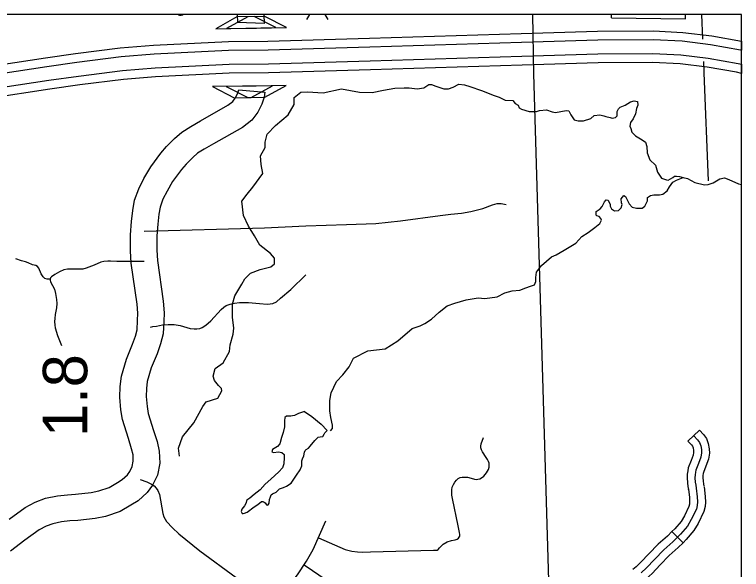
# Model space of a CAD drawing. Extents: x 1084508 to 1142749, y 1057638 to 1093403.
# Drawn here: x 1140583 to 1142749, y 1091751 to 1093403 of the extents above; entities that cross this region are included whole.
import ezdxf

# ---------------------------------------------------------------- set-up
doc = ezdxf.new("R2010")
doc.units = 0
for name, color, linetype in [('19', 7, 'Continuous'), ('DSN_DRFT_Named-Boundary', 7, 'Continuous'), ('Level 10', 7, 'Continuous'), ('Level 33', 7, 'Continuous'), ('Level 34', 7, 'Continuous'), ('Level 35', 7, 'Continuous'), ('Level 42', 7, 'Continuous'), ('Level 45', 7, 'Continuous'), ('Level 48', 7, 'Continuous'), ('Level 5', 7, 'Continuous'), ('Level 57', 7, 'Continuous'), ('Level 6', 7, 'Continuous')]:
    doc.layers.add(name, color=color, linetype=linetype)

msp = doc.modelspace()

# ---------------------------------------------------------------- linework, layer by layer
at = {"layer": '19'}
for points in [[(1140491, 1093246.7), (1140675, 1093274.4), (1140764.6, 1093287.1), (1140898.2, 1093303.8), (1140997.2, 1093311.8), (1141220.1, 1093322.9), (1141338, 1093324.5), (1141640.7, 1093333.1), (1142157.5, 1093348.9), (1142320.4, 1093353.7), (1142486.7, 1093355.3), (1142574.9, 1093350.4), (1142660.5, 1093339.9), (1142749.2, 1093324.3), (1142749.2, 1093297.2), (1142746.8, 1093297.7), (1142656.6, 1093313.5), (1142572.5, 1093323.8), (1142486.1, 1093328.6), (1142320.9, 1093327), (1142158.3, 1093322.3), (1141641.5, 1093306.5), (1141338.5, 1093297.8), (1141220.9, 1093296.2), (1140999, 1093285.2), (1140900.9, 1093277.2), (1140768.1, 1093260.6), (1140678.9, 1093248), (1140495, 1093220.4)], [(1140501.1, 1093180), (1140684.8, 1093207.6), (1140773.5, 1093220.2), (1140905.1, 1093236.6), (1141001.6, 1093244.4), (1141222.2, 1093255.4), (1141339.4, 1093257), (1141642.7, 1093265.7), (1142159.5, 1093281.5), (1142321.7, 1093286.2), (1142485.2, 1093287.8), (1142568.9, 1093283.2), (1142650.5, 1093273.1), (1142739, 1093257.6), (1142749.2, 1093255.5), (1142749.2, 1093228.2), (1142734, 1093231.4), (1142646.6, 1093246.7), (1142566.6, 1093256.6), (1142484.6, 1093261.1), (1142322.2, 1093259.5), (1142160.3, 1093254.8), (1141643.5, 1093239), (1141340, 1093230.3), (1141223, 1093228.8), (1141003.4, 1093217.8), (1140907.8, 1093210.1), (1140777.1, 1093193.7), (1140688.6, 1093181.2), (1140505.1, 1093153.6)]]:
    msp.add_lwpolyline(points, dxfattribs=at)
at = {"layer": 'DSN_DRFT_Named-Boundary'}
msp.add_lwpolyline([(1084507.9, 1057640), (1142749.2, 1057640), (1142749.2, 1093403.4), (1084507.9, 1093403.4)], close=True, dxfattribs=at)
at = {"layer": 'Level 10'}
msp.add_line((1141248.6, 1093379.5), (1141247.8, 1093403.4), dxfattribs=at)
for points in [[(1141326.3, 1093403.4), (1141327.3, 1093376.3), (1141248.6, 1093379.5)], [(1140566.6, 1091901.5), (1140614.2, 1091935.5), (1140644.5, 1091952), (1140675.4, 1091963.3), (1140711.2, 1091970.6), (1140741, 1091973.9), (1140764.8, 1091975.6), (1140811.6, 1091980.6), (1140833.7, 1091985), (1140865, 1091995.5), (1140889.5, 1092010), (1140903.9, 1092018.8), (1140919.3, 1092032.8), (1140926.4, 1092042.8), (1140933.9, 1092057.7), (1140936.9, 1092073.9), (1140936.1, 1092093.1), (1140931.9, 1092110.8), (1140922.1, 1092141.2), (1140905, 1092197.9), (1140899.9, 1092226.7), (1140896.7, 1092264.8), (1140898, 1092296.5), (1140901.3, 1092326.6), (1140916.4, 1092377.6), (1140934.5, 1092421.8), (1140943.3, 1092445.8), (1140947.9, 1092464.4), (1140949.5, 1092493), (1140950, 1092514.1), (1140948.1, 1092541.3), (1140930.5, 1092663.3), (1140928.1, 1092699.6), (1140928.6, 1092747.8), (1140931.6, 1092787.4), (1140935.5, 1092820.4), (1140940.8, 1092850.4), (1140952.9, 1092884.4), (1140968.4, 1092915.6), (1140988.9, 1092949.8), (1141019.4, 1092990.5), (1141035.9, 1093010.4), (1141060.1, 1093034.8), (1141081.2, 1093053.4), (1141107.9, 1093070.3), (1141137.4, 1093087.1), (1141218.8, 1093133.3), (1141233.9, 1093144.7), (1141240.9, 1093154.1), (1141247.6, 1093167.2), (1141250.4, 1093176), (1141251, 1093179.5)], [(1141251, 1093179.5), (1141329.2, 1093172.2), (1141327, 1093157.8), (1141320.3, 1093137), (1141307.8, 1093112.7), (1141290.2, 1093088.8), (1141261.9, 1093067.6), (1141176.2, 1093018.9), (1141148.3, 1093003), (1141128.4, 1092990.4), (1141113.9, 1092977.6), (1141094.1, 1092957.6), (1141081, 1092941.9), (1141054.1, 1092906), (1141037.3, 1092877.9), (1141025.3, 1092853.7), (1141016.9, 1092830.3), (1141013.1, 1092808.9), (1141009.7, 1092779.8), (1141007, 1092744.5), (1141006.6, 1092701.8), (1141008.6, 1092671.5), (1141026.2, 1092549.7), (1141028.6, 1092515.8), (1141027.9, 1092489.9), (1141025.9, 1092452.7), (1141018.4, 1092422.7), (1141007.6, 1092393.4), (1140990.5, 1092351.5), (1140978.6, 1092311.1), (1140976.3, 1092290.6), (1140975.3, 1092266.6), (1140977.8, 1092236.8), (1140981.5, 1092216), (1140997, 1092164.6), (1141007.6, 1092132), (1141014.2, 1092103.8), (1141015.6, 1092068.2), (1141009.1, 1092032.6), (1140993.9, 1092002.2), (1140978.4, 1091980.4), (1140951.2, 1091955.7), (1140929.9, 1091942.8), (1140897.9, 1091923.8), (1140853.9, 1091909), (1140823.4, 1091903), (1140771.9, 1091897.5), (1140748.2, 1091895.7), (1140723.3, 1091893), (1140696.9, 1091887.6), (1140676.9, 1091880.3), (1140655.9, 1091868.9), (1140613.4, 1091838.5), (1140570.9, 1091805.8)]]:
    msp.add_lwpolyline(points, dxfattribs=at)
at = {"layer": 'Level 33'}
for points in [[(1140968.8, 1092758.9), (1141327.7, 1092768.8), (1141451.2, 1092774), (1141572.6, 1092778.1), (1141659.7, 1092781.2), (1141733.4, 1092789.5), (1141851.7, 1092805.6), (1141883.3, 1092808.7)], [(1141488.7, 1091845.9), (1141536.4, 1091824.5), (1141568.6, 1091811.3), (1141588.3, 1091805.7), (1141604.8, 1091803.4), (1141620.5, 1091803.2), (1141644, 1091803.4), (1141831.6, 1091808.6), (1141839.4, 1091808.8), (1141842.3, 1091809.3), (1141845.3, 1091811.3), (1141849.1, 1091815.4), (1141860.4, 1091826.5), (1141872.2, 1091833.3), (1141884.7, 1091838.1), (1141895.8, 1091839.6), (1141901.7, 1091841.7), (1141906.2, 1091844.9), (1141908.2, 1091847.3), (1141909.8, 1091851), (1141910, 1091855.9), (1141909.3, 1091861), (1141905.1, 1091881.2), (1141887.8, 1091962.8), (1141886.5, 1091972.7), (1141886, 1091981.1), (1141886.3, 1091988.6), (1141887.6, 1091995.9), (1141890.7, 1092003.9), (1141895.2, 1092011.1), (1141900.2, 1092017), (1141905.4, 1092021.8), (1141911.3, 1092024.9), (1141916.8, 1092026.3), (1141923.6, 1092026.5), (1141932.6, 1092025.8), (1141944.2, 1092023.1), (1141953.7, 1092020.4), (1141959.6, 1092019.7), (1141964.1, 1092019.9), (1141969.1, 1092021.1), (1141975, 1092024.3), (1141981.1, 1092028.8), (1141989.7, 1092039.4), (1141994.9, 1092048.5), (1141997.2, 1092055.8), (1141997.6, 1092062.3), (1141996.9, 1092067.8), (1141995.6, 1092073.2), (1141992.9, 1092078.4), (1141988.3, 1092085), (1141977.2, 1092101.5), (1141974.1, 1092107.3), (1141972.5, 1092113.4), (1141972.3, 1092118.9), (1141973.8, 1092125.2), (1141980.6, 1092144.2)], [(1140957.8, 1092019.1), (1140976.7, 1092012), (1140990.8, 1092005.8), (1140998.6, 1092000), (1141005.4, 1091993.2), (1141010.1, 1091986.5), (1141014.8, 1091975), (1141025.2, 1091918.1), (1141028.3, 1091907.7), (1141035.6, 1091894.1), (1141053.9, 1091875.3), (1141072.6, 1091857.6), (1141135.2, 1091807), (1141243.6, 1091727.2)], [(1141358.5, 1091647.5), (1141425.9, 1091735), (1141453.1, 1091775.8), (1141473, 1091810.7), (1141511.1, 1091896.4)], [(1141446.1, 1091765.2), (1141470.7, 1091748.3), (1141508.7, 1091723), (1141545, 1091700.3), (1141556.3, 1091694), (1141568.1, 1091688.5), (1141578.5, 1091685.8), (1141590.7, 1091684), (1141611.1, 1091683.1), (1141636.9, 1091684), (1141645.1, 1091682.6), (1141651, 1091680.4), (1141655.9, 1091676.7), (1141660, 1091670.8), (1141662.7, 1091662.7), (1141664.1, 1091648.6), (1141665.5, 1091540.8)]]:
    msp.add_lwpolyline(points, dxfattribs=at)
at = {"layer": 'Level 34'}
for points in [[(1141883.3, 1092808.7), (1141915, 1092811.9), (1141942.5, 1092817.1), (1141978.2, 1092826.4), (1142007.3, 1092837.3), (1142021.3, 1092840.4), (1142032.7, 1092840.4), (1142048.3, 1092838.3)], [(1140689.4, 1092615.3), (1140680.3, 1092615.9), (1140673.4, 1092618), (1140668.6, 1092622.3), (1140662.7, 1092631.4), (1140655.7, 1092648), (1140651.4, 1092653.4), (1140646.1, 1092656), (1140636.4, 1092658.2), (1140623.1, 1092664.1), (1140615.6, 1092666.8), (1140603.8, 1092670), (1140587.2, 1092676.4)], [(1140969.5, 1092668.4), (1140914.8, 1092667.9), (1140888, 1092667.9), (1140868.7, 1092669.5), (1140861.2, 1092669.5), (1140848.9, 1092668.5), (1140839.8, 1092665.8), (1140820.6, 1092657.2), (1140796.5, 1092648.1), (1140786.3, 1092645.4), (1140775.6, 1092644.9), (1140756.9, 1092645.4), (1140740.3, 1092645.4), (1140730.1, 1092643.3), (1140717.3, 1092637.9), (1140702.8, 1092629.9), (1140693.2, 1092622.4), (1140690.5, 1092619.2), (1140689.4, 1092615.5), (1140689.4, 1092612.8), (1140690.5, 1092608), (1140701.7, 1092586), (1140705, 1092572.6), (1140708.2, 1092555.5), (1140708.7, 1092543.2), (1140707.6, 1092530.3), (1140703.9, 1092510), (1140702.8, 1092498.2), (1140702.3, 1092489.6), (1140702.8, 1092478.9), (1140704.4, 1092470.3), (1140710.8, 1092448.4), (1140722.6, 1092418.4)], [(1140987.7, 1092472.9), (1140994.6, 1092474.5), (1141006.4, 1092476.1), (1141023.5, 1092479.4), (1141040.6, 1092481), (1141058.8, 1092481), (1141077, 1092477.2), (1141105.9, 1092469.2), (1141118.2, 1092468.1), (1141126.2, 1092468.1), (1141134.8, 1092469.2), (1141142.3, 1092471.9), (1141153.5, 1092478.3), (1141168, 1092491.1), (1141199, 1092524.9), (1141206.5, 1092531.8), (1141214, 1092537.2), (1141225.3, 1092541.5), (1141238.7, 1092544.2), (1141253.6, 1092545.8), (1141279.9, 1092545.8), (1141313.1, 1092543.1), (1141335.5, 1092541.5), (1141345.2, 1092542), (1141352.7, 1092543.6), (1141363.4, 1092548.4), (1141375.7, 1092559.2), (1141406.7, 1092584.9), (1141450.6, 1092628.8)]]:
    msp.add_lwpolyline(points, dxfattribs=at)
at = {"layer": 'Level 35'}
for points in [[(1141085.2, 1093403.4), (1141083.2, 1093401.6), (1141079.6, 1093400.5), (1141075.9, 1093400.5), (1141072.4, 1093401.4), (1141069.6, 1093403.4)], [(1141074.8, 1092089), (1141071.8, 1092112.4), (1141083.9, 1092146), (1141117.5, 1092187.6), (1141143.9, 1092236.4), (1141154, 1092250.7), (1141188.6, 1092261.8), (1141200.8, 1092283.2), (1141199.8, 1092290.3), (1141190.6, 1092299.4), (1141178.4, 1092313.7), (1141174.4, 1092326.9), (1141180.5, 1092349.2), (1141204.8, 1092366.5), (1141223.1, 1092400.1), (1141225.5, 1092420.6), (1141234.1, 1092451.6), (1141236.2, 1092470.1), (1141232.2, 1092502.6), (1141232.5, 1092541.6), (1141239.4, 1092566.4), (1141260.7, 1092600.9), (1141268.8, 1092617.1), (1141286.1, 1092633.5), (1141314.6, 1092644.6), (1141347.1, 1092652.8), (1141357.2, 1092660.9), (1141357.2, 1092678.2), (1141346.1, 1092692.4), (1141313.6, 1092716.8), (1141298.3, 1092744.3), (1141280, 1092773.7), (1141264.8, 1092804.7), (1141260.7, 1092847.4), (1141276, 1092868.8), (1141293.2, 1092889.1), (1141322.7, 1092929.8), (1141317.6, 1092957.2), (1141315.6, 1092982.6), (1141329.8, 1093008), (1141329.8, 1093023.3), (1141335.9, 1093047.7), (1141360.3, 1093073.1), (1141397.9, 1093104.6), (1141416.2, 1093135.1), (1141416.2, 1093156.4), (1141436.5, 1093172.7), (1141455.8, 1093173.7), (1141502.5, 1093170.7), (1141556.9, 1093182.4), (1141610.7, 1093172.2), (1141648.3, 1093171.2), (1141682.8, 1093178.3), (1141716.4, 1093184.4), (1141743.8, 1093185.4), (1141759, 1093185.4), (1141783.2, 1093182.6), (1141802.5, 1093185.2), (1141817.2, 1093195.3), (1141825.8, 1093195.3), (1141838.5, 1093190.2), (1141861.9, 1093182.6), (1141876.1, 1093182.6), (1141889.9, 1093186.7), (1141906.6, 1093195.8), (1141906.6, 1093195.8)], [(1141906.6, 1093195.8), (1141923.7, 1093194), (1141939.5, 1093189), (1141974.5, 1093176.8), (1142012.1, 1093162), (1142027.4, 1093157.4), (1142045.2, 1093148.8), (1142067.5, 1093147.3), (1142075.1, 1093138.6), (1142083.7, 1093134)], [(1142378.9, 1093101.5), (1142378.9, 1093114.7), (1142382.5, 1093122.3), (1142388.1, 1093127.4), (1142402.3, 1093134), (1142418.6, 1093143.1), (1142429.2, 1093146.7), (1142439.4, 1093144.2), (1142440.4, 1093133.5), (1142436.3, 1093123.8), (1142433.3, 1093108.1), (1142426.2, 1093093.3), (1142418.6, 1093082.2), (1142417, 1093071.5), (1142419.1, 1093063.9), (1142422.1, 1093053.2), (1142433.8, 1093042.5), (1142453.6, 1093030.8), (1142463, 1093023.5), (1142467.1, 1093010.3), (1142468.1, 1092991.5), (1142476.2, 1092971.2), (1142493.5, 1092954.9), (1142498.6, 1092934.6), (1142511.3, 1092916.3), (1142525.5, 1092911.2), (1142530.6, 1092910.7), (1142544.8, 1092917.8), (1142549.9, 1092922.4), (1142556, 1092922.4), (1142564.6, 1092920.8), (1142575.1, 1092918.1)], [(1142083.7, 1093134), (1142086.7, 1093125.9), (1142093.8, 1093121.3), (1142116.2, 1093114.7), (1142138, 1093114.7), (1142147.2, 1093118.2), (1142168.5, 1093119.8), (1142184.8, 1093114.2), (1142195.5, 1093112.1), (1142210.8, 1093115.2), (1142226.5, 1093118.2), (1142234.7, 1093116.7), (1142240.8, 1093104.5), (1142250.9, 1093089.8), (1142263.1, 1093086.7), (1142278.4, 1093087.2), (1142300.2, 1093093.8), (1142310.4, 1093102.5), (1142327.6, 1093104.5), (1142338.8, 1093102), (1142344.9, 1093099.4), (1142357.6, 1093096.9), (1142363.7, 1093095.4), (1142373.9, 1093096.9), (1142378.9, 1093101.5)], [(1142328.2, 1092825.1), (1142333.8, 1092831.7), (1142341.4, 1092846), (1142346.5, 1092851.5), (1142352.1, 1092850.5), (1142358.2, 1092838.3), (1142358.2, 1092832.7), (1142361.7, 1092825.1), (1142370.4, 1092819.5), (1142383.1, 1092820), (1142391.2, 1092827.7), (1142393.7, 1092837.8), (1142391.7, 1092842.9), (1142390.7, 1092855.1), (1142398.3, 1092864.8), (1142403.9, 1092862.2), (1142414.1, 1092839.9), (1142423.2, 1092830.2), (1142436.4, 1092827.2), (1142453.2, 1092827.2), (1142461.3, 1092832.7), (1142469.4, 1092848.5), (1142469.4, 1092858.7), (1142478.6, 1092864.8), (1142488.2, 1092866.3), (1142505, 1092866.3), (1142515.1, 1092868.8), (1142527.8, 1092879), (1142534.5, 1092890.2), (1142545.1, 1092903.9), (1142555.8, 1092910.5), (1142575.1, 1092918.1), (1142588.8, 1092915.6), (1142610.6, 1092902.9), (1142638.6, 1092896.8), (1142649.9, 1092897.3), (1142665.2, 1092901.9), (1142684.5, 1092914.1), (1142698.2, 1092917.1), (1142711.9, 1092912), (1142740.3, 1092899.8), (1142749.2, 1092897.7)], [(1141524.3, 1092163.7), (1141530.4, 1092170.8), (1141530.4, 1092180.9), (1141525.3, 1092203.3), (1141522.3, 1092223.6), (1141522.3, 1092254.1), (1141526.4, 1092277.5), (1141542.6, 1092311), (1141560.9, 1092330.4), (1141580.2, 1092354.7), (1141593.4, 1092380.2), (1141636.1, 1092402.5), (1141687.9, 1092408.6), (1141725.5, 1092432), (1141768.2, 1092468.6), (1141791.8, 1092476.5), (1141806, 1092484.1), (1141825.8, 1092496.8), (1141848.7, 1092517.6), (1141872, 1092535.9), (1141894.9, 1092544.6), (1141928.4, 1092553.7), (1141964.5, 1092559.8), (1141984.8, 1092558.3), (1142021.4, 1092563.4), (1142043.7, 1092575.1), (1142066.1, 1092581.2), (1142088.4, 1092583.2), (1142106.2, 1092590.3), (1142121, 1092594.4), (1142132.6, 1092599), (1142136.7, 1092608.6), (1142136.7, 1092620.3), (1142138.2, 1092636.1), (1142153.5, 1092655.9), (1142183.4, 1092681.8), (1142196.6, 1092688.4), (1142220.5, 1092701.6), (1142255.6, 1092723), (1142273.9, 1092742.3), (1142292.1, 1092754.5), (1142312, 1092769.2), (1142326.7, 1092780.9), (1142331.8, 1092791.1), (1142329.7, 1092796.7), (1142325.2, 1092801.7), (1142317.5, 1092804.3), (1142316.5, 1092809.4), (1142316.5, 1092817), (1142328.2, 1092825.1)], [(1141446.6, 1092221.6), (1141429.2, 1092215.8), (1141416.9, 1092209.9), (1141411.1, 1092208.8), (1141406.5, 1092208.2), (1141398.9, 1092208.2), (1141393.1, 1092208.2), (1141388.4, 1092204.1), (1141387.3, 1092194.2), (1141387.9, 1092186.7), (1141387.9, 1092176.2), (1141383.8, 1092158.8), (1141378.6, 1092144.2), (1141373.9, 1092125.6), (1141366.9, 1092117.4), (1141351.8, 1092108.7), (1141350.1, 1092101.7), (1141354.7, 1092099.4), (1141369.3, 1092101.7), (1141379.1, 1092099.4), (1141386.1, 1092093.6), (1141386.1, 1092084.9), (1141385, 1092066.3), (1141381.5, 1092053.5), (1141371, 1092041.8), (1141346.6, 1092020.3), (1141330.3, 1092005.7), (1141314.6, 1091988.9), (1141296.6, 1091974.9), (1141283.8, 1091963.9), (1141275.1, 1091958), (1141272.2, 1091948.2), (1141268.7, 1091941.2), (1141259.9, 1091930.7), (1141258.2, 1091924.3), (1141261.7, 1091917.9), (1141264.6, 1091917.9), (1141268.7, 1091919.1), (1141276.2, 1091922), (1141297.2, 1091938.3), (1141307.6, 1091945.2), (1141318.7, 1091953.4), (1141322.7, 1091954), (1141326.8, 1091952.2), (1141329.7, 1091949.3), (1141333.8, 1091943.5), (1141336.7, 1091942.9), (1141339, 1091944.1), (1141341.3, 1091948.7), (1141343.1, 1091959.2), (1141346, 1091967.9), (1141347.7, 1091973.2), (1141351.2, 1091976.7), (1141362.3, 1091981.9), (1141372.2, 1091991.8), (1141384.4, 1091995.3), (1141393.1, 1091999.3), (1141407.1, 1092008.7), (1141423.3, 1092032.5), (1141433.8, 1092047.6), (1141439.6, 1092060.4), (1141439, 1092074.4), (1141440.8, 1092080.8), (1141444.9, 1092090.1), (1141447.2, 1092100.6), (1141448.9, 1092105.8), (1141451.8, 1092108.7), (1141458.8, 1092112.8), (1141463.5, 1092118.6), (1141478, 1092135.5), (1141487.9, 1092144.8), (1141493.7, 1092146.5), (1141501.3, 1092147.7), (1141505.9, 1092154.1), (1141507.6, 1092158.2), (1141514.6, 1092164.6)], [(1141446.6, 1092221.6), (1141468.7, 1092207), (1141496.6, 1092183.8), (1141514.6, 1092164.6)]]:
    msp.add_lwpolyline(points, dxfattribs=at)
at = {"layer": 'Level 42'}
for p, q in [((1141278.2, 1093396.7), (1141214.8, 1093361.5)), ((1141296.6, 1093397.2), (1141245.8, 1093396.2)), ((1141329.1, 1093397.6), (1141278.2, 1093396.7)), ((1141361.3, 1093364.5), (1141296.6, 1093397.2)), ((1141393.8, 1093365), (1141329.1, 1093397.6)), ((1141245.8, 1093396.2), (1141182.4, 1093361.1)), ((1141182.4, 1093361.1), (1141271.9, 1093362.8)), ((1141214.8, 1093361.5), (1141304.3, 1093363.3)), ((1141271.9, 1093362.8), (1141361.3, 1093364.5)), ((1141304.3, 1093363.3), (1141393.8, 1093365)), ((1141262.5, 1093190), (1141173.1, 1093188.8)), ((1141173.1, 1093188.8), (1141237.6, 1093155.8)), ((1141303.1, 1093190.6), (1141213.6, 1093189.4)), ((1141213.6, 1093189.4), (1141278.2, 1093156.4)), ((1141352, 1093191.2), (1141262.5, 1093190)), ((1141288.4, 1093156.5), (1141352, 1093191.2)), ((1141392.6, 1093191.8), (1141303.1, 1093190.6)), ((1141329, 1093157), (1141392.6, 1093191.8)), ((1141237.6, 1093155.8), (1141288.4, 1093156.5)), ((1141278.2, 1093156.4), (1141329, 1093157))]:
    msp.add_line(p, q, dxfattribs=at)
at = {"layer": 'Level 45'}
for p, q in [((1142589.9, 1092133.2), (1142624, 1092165.8)), ((1142542, 1091864.1), (1142575.1, 1091830.6))]:
    msp.add_line(p, q, dxfattribs=at)
for points in [[(1142624, 1092165.8), (1142636.5, 1092152.7), (1142645, 1092141), (1142650.5, 1092126.2), (1142653.4, 1092110.9), (1142653.8, 1092097.2), (1142651.3, 1092079.7), (1142643.3, 1092058.7), (1142636.2, 1092040.4), (1142635.4, 1092036.6), (1142634.5, 1092030.8), (1142634.3, 1092024.7), (1142634.9, 1092013.8), (1142636, 1092006.8), (1142637.5, 1091999.1)], [(1142607, 1092149.5), (1142618.4, 1092137.6), (1142624.1, 1092129.8), (1142627.7, 1092119.9), (1142629.9, 1092108.4), (1142630.2, 1092098.5), (1142628.4, 1092085.5), (1142621.4, 1092067.1), (1142613.6, 1092047.1), (1142612.3, 1092040.9), (1142611, 1092033.1), (1142610.7, 1092024.3), (1142611.5, 1092011.3), (1142612.8, 1092002.8), (1142614.6, 1091993.7), (1142617.7, 1091967.2), (1142618.2, 1091952.6), (1142617.5, 1091942.2), (1142615.1, 1091931.3), (1142599.8, 1091899.7), (1142588.4, 1091880.7), (1142567.7, 1091856.3), (1142544.8, 1091833.8), (1142517.6, 1091809.9), (1142490.1, 1091781.3), (1142466.3, 1091756.2), (1142450.4, 1091741.1)], [(1142589.9, 1092133.2), (1142600.3, 1092122.4), (1142603.1, 1092118.5), (1142605, 1092113.6), (1142606.4, 1092105.9), (1142606.6, 1092099.9), (1142605.4, 1092091.4), (1142599.4, 1092075.6), (1142590.9, 1092053.9), (1142589.1, 1092045.2), (1142587.5, 1092035.4), (1142587.2, 1092023.9), (1142588.1, 1092008.9), (1142589.6, 1091998.7), (1142591.4, 1091989.9)], [(1142591.4, 1091989.9), (1142591.3, 1091990), (1142594.2, 1091965.4), (1142594.7, 1091953.1), (1142594.1, 1091945.6), (1142592.7, 1091939), (1142579.1, 1091910.9), (1142569.2, 1091894.5), (1142550.4, 1091872.4), (1142542, 1091864.1)], [(1142637.9, 1091997.4), (1142641.2, 1091969), (1142641.8, 1091952.1), (1142640.8, 1091938.9), (1142637.6, 1091923.6), (1142620.6, 1091888.4), (1142607.6, 1091866.9), (1142584.9, 1091840.3), (1142575.1, 1091830.6)], [(1142542, 1091864.1), (1142528.8, 1091851), (1142501.3, 1091826.9), (1142473.1, 1091797.6), (1142449.6, 1091772.8), (1142435.2, 1091759.1), (1142425.1, 1091751.4)], [(1142575.1, 1091830.6), (1142560.9, 1091816.5), (1142533.9, 1091792.8), (1142507.1, 1091765.1), (1142482.9, 1091739.5), (1142465.7, 1091723.1), (1142453.4, 1091713.9)]]:
    msp.add_lwpolyline(points, dxfattribs=at)
at = {"layer": 'Level 48'}
for p, q in [((1141462, 1093403.4), (1141453.5, 1093388.7)), ((1141507.8, 1093403.4), (1141516.3, 1093388.7))]:
    msp.add_line(p, q, dxfattribs=at)
at = {"layer": 'Level 5'}
msp.add_line((1142630.2, 1093403.4), (1142633.1, 1093330.5), dxfattribs=at)
for points in [[(1142635.9, 1093263.7), (1142637.3, 1093229.6)], [(1142637.3, 1093229.6), (1142649.9, 1092908.1)]]:
    msp.add_lwpolyline(points, dxfattribs=at)
at = {"layer": 'Level 57'}
for p, q in [((1142362.3, 1093393.4), (1142362.4, 1093403.4)), ((1142582, 1093391.1), (1142582.1, 1093403.4)), ((1142362.3, 1093393.4), (1142582, 1093391.1))]:
    msp.add_line(p, q, dxfattribs=at)
at = {"layer": 'Level 6'}
msp.add_lwpolyline([(1142315.4, 1091555), (1142180.3, 1091551.3), (1142130.8, 1093227.3), (1142127.6, 1093403.4)], dxfattribs=at)

# ---------------------------------------------------------------- texts
at = {"layer": 'Level 48'}
msp.add_text('1.8', height=132.58, rotation=90, dxfattribs=at).set_placement((1140799.7, 1092145.8))

doc.saveas('drawing.dxf')
